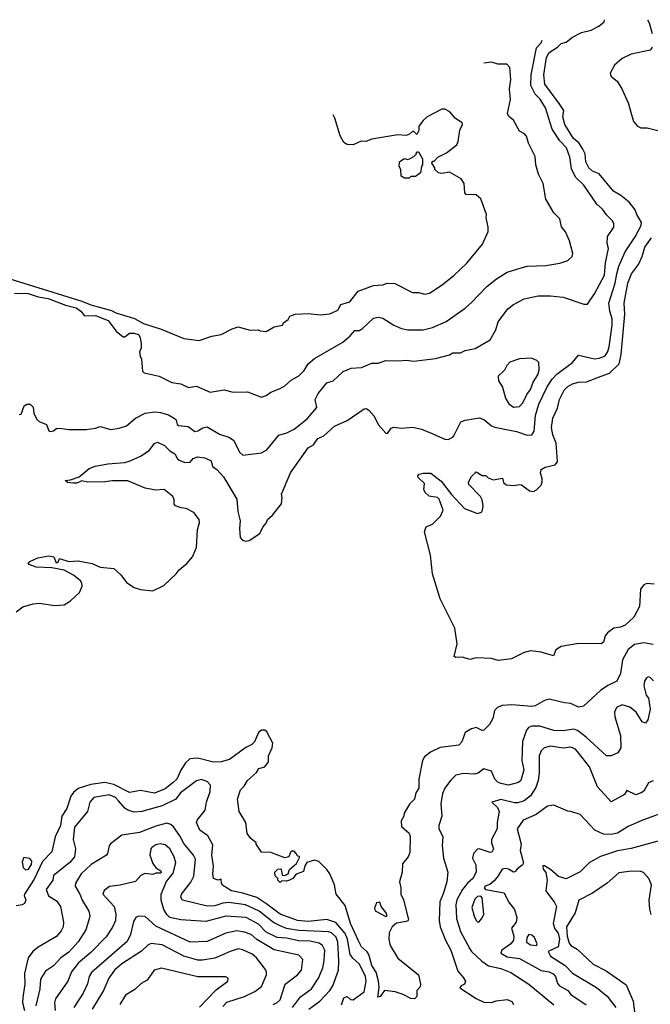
# Model space of a CAD drawing. Extents: x 1793424 to 1900092, y 321114 to 470632.
# Tile 266 of 292: x 1851528 to 1855587, y 461206 to 467539. Entities that reach past the tile are written whole.
import ezdxf

# ---------------------------------------------------------------- set-up
doc = ezdxf.new("R2010")
doc.units = 0

msp = doc.modelspace()

# ---------------------------------------------------------------- linework, layer by layer
at = {"layer": '0CON05XD'}
for points in [[(1851505, 463731.2), (1851548.3, 463761.7), (1851615, 463780.8), (1851654.1, 463785.9), (1851755, 463772), (1851815, 463776.2), (1851855, 463801.2), (1851912, 463855), (1851930, 463895), (1851928, 463915), (1851919.1, 463929.1), (1851875, 463965.8), (1851815, 463998), (1851735, 464014.2), (1851635, 464018), (1851590, 464035), (1851582.5, 464045), (1851592.5, 464055), (1851645, 464078), (1851715, 464091.2), (1851747.5, 464085), (1851762.5, 464045), (1851775, 464050), (1851785, 464072.5), (1851845, 464054), (1851905, 464058.6), (1851995, 464041.4), (1852045, 464018.6), (1852135, 464008.8), (1852179.1, 463969.1), (1852215, 463918), (1852265, 463887.5), (1852305, 463873.1), (1852385, 463866), (1852455, 463898.8), (1852535, 463973.8), (1852555, 464001.2), (1852606.6, 464043.4), (1852640.8, 464085), (1852665.5, 464144.5), (1852672.3, 464257.7), (1852685.8, 464305), (1852683.8, 464325), (1852649.5, 464369.5), (1852600, 464395), (1852568.3, 464398.3), (1852531.7, 464411.7), (1852523, 464423), (1852522.5, 464455), (1852512.5, 464475), (1852457.7, 464517.7), (1852405, 464512.5), (1852335, 464524.6), (1852225, 464571.9), (1852125, 464572.5), (1852075, 464565.8), (1851965, 464564), (1851927, 464573), (1851895, 464557.5), (1851875, 464557.5), (1851835, 464562.5), (1851820, 464575), (1851855, 464580), (1851910.7, 464599.3), (1851975, 464652.5), (1852013.2, 464666.8), (1852095, 464682), (1852205, 464691.4), (1852238.7, 464701.3), (1852305, 464732), (1852361.7, 464768.3), (1852395, 464812.5), (1852415, 464822.5), (1852460.7, 464800.7), (1852493.3, 464765), (1852526.9, 464746.9), (1852544, 464715), (1852555, 464706.2), (1852591.4, 464691.4), (1852625, 464693.5), (1852645, 464716.7), (1852671.9, 464728.1), (1852720.5, 464720.5), (1852760.5, 464700.5), (1852768, 464665), (1852795.8, 464645), (1852838.9, 464598.9), (1852925.9, 464455.9), (1852931.2, 464375), (1852946, 464315), (1852942.7, 464267.3), (1852947.3, 464207.3), (1852961.2, 464191.2), (1852983.9, 464183.9), (1853005, 464190), (1853072.5, 464235), (1853092.5, 464275), (1853115, 464300), (1853122.5, 464325), (1853155, 464352.5), (1853213.3, 464425), (1853217.5, 464465), (1853213, 464487), (1853270, 464625), (1853383.8, 464785), (1853418.8, 464805), (1853446.2, 464845), (1853485, 464862), (1853555, 464924.4), (1853635, 464960.6), (1853745, 465036.9), (1853757.9, 465037.9), (1853775, 465028), (1853808.4, 464988.4), (1853834.2, 464934.2), (1853885, 464880), (1853895, 464876.7), (1853918.3, 464911.7), (1853935, 464918.8), (1853985, 464911.4), (1854057.3, 464917.3), (1854115, 464905.8), (1854171.1, 464881.1), (1854265, 464840), (1854285, 464838.8), (1854315, 464853.8), (1854325, 464866.7), (1854367.7, 464952.3), (1854395, 464964), (1854485, 464978), (1854515, 464968), (1854565, 464925.8), (1854585, 464917.1), (1854725, 464889.4), (1854795, 464867.5), (1854825, 464868.8), (1854838.1, 464891.9), (1854847.6, 464992.4), (1854870, 465065), (1854922.9, 465177.1), (1854955, 465225.8), (1854985, 465259.4), (1855085.3, 465334.7), (1855125, 465381.2), (1855227.6, 465357.6), (1855258.9, 465361.1), (1855295, 465377.1), (1855313.6, 465405), (1855322.1, 465435), (1855341.8, 465575), (1855340.7, 465615), (1855325.4, 465665), (1855319.1, 465715), (1855360, 465845), (1855370, 465905), (1855385, 465953.8), (1855425.5, 466045), (1855488.5, 466141.5), (1855526.9, 466215), (1855530.6, 466235), (1855500, 466285), (1855489.2, 466315), (1855450.9, 466365), (1855397.6, 466407.6), (1855349.2, 466435), (1855258.1, 466548.1), (1855215, 466564.3), (1855191.4, 466585), (1855170.9, 466625), (1855166.6, 466676.6), (1855151.1, 466711.1), (1855127, 466747), (1855092.7, 466775), (1855036.2, 466865), (1855022.9, 466915), (1855029.1, 466955), (1854999.8, 466999.8), (1854908.6, 467125), (1854902.2, 467185), (1854917.5, 467295), (1854935, 467327.1), (1854988.8, 467361.2), (1855012.5, 467385), (1855045, 467393.5), (1855085, 467426.9), (1855143.8, 467456.2), (1855205, 467471.8), (1855255, 467496.2), (1855288.8, 467525), (1855292.2, 467538.9)], [(1855569, 467537.6), (1855578.9, 467518.9), (1855599.5, 467449.5)], [(1851525, 465000), (1851538.3, 465001.7), (1851557.5, 465055), (1851575, 465066.7), (1851595, 465066.7), (1851615.9, 465045.9), (1851618.9, 465005), (1851638.7, 464968.7), (1851653.8, 464953.8), (1851701.2, 464935), (1851716.7, 464895), (1851725, 464890), (1851745, 464893.8), (1851765, 464908.8), (1851785, 464911.2), (1851845, 464903.8), (1851955, 464903.8), (1852015, 464911.4), (1852045, 464922), (1852115, 464902), (1852168, 464912), (1852215, 464926.2), (1852273.8, 464975), (1852335, 465007.8), (1852396.8, 465016.8), (1852435, 465012.5), (1852486.6, 464996.6), (1852523.3, 464975), (1852536, 464965), (1852541.5, 464935), (1852549.1, 464929.1), (1852611.5, 464921.5), (1852655, 464890), (1852675, 464893.8), (1852705.9, 464914.1), (1852735, 464919.2), (1852813.7, 464873.7), (1852875, 464854.3), (1852905, 464833.8), (1852944.2, 464754.2), (1852965, 464738.8), (1853085, 464752), (1853118.3, 464771.7), (1853195, 464866.2), (1853247.7, 464882.3), (1853295, 464906.2), (1853377.7, 464972.3), (1853440, 465045), (1853430, 465095), (1853450, 465135), (1853505, 465203.3), (1853545, 465216.7), (1853610, 465275), (1853661.7, 465298.3), (1853728.3, 465301.7), (1853795, 465330), (1853835, 465330), (1853885, 465346.7), (1853965, 465343.8), (1854015, 465348.8), (1854065, 465342), (1854205, 465359.2), (1854295, 465383.3), (1854315, 465396.7), (1854365, 465396.7), (1854395, 465411.2), (1854460, 465425), (1854555, 465480), (1854592.5, 465545), (1854607.5, 465595), (1854670.5, 465679.5), (1854705, 465706.7), (1854775, 465743.3), (1854865, 465763.3), (1854945, 465763.3), (1855025, 465753.3), (1855158.3, 465708.3), (1855181.7, 465708.3), (1855227.5, 465775), (1855292.2, 465895), (1855298.5, 465975), (1855317.3, 466067.3), (1855309.7, 466099.7), (1855312, 466145), (1855352.5, 466205), (1855352.5, 466225), (1855343.3, 466245), (1855305, 466283.3), (1855279.5, 466319.5), (1855242.7, 466352.7), (1855158.6, 466475), (1855104.2, 466525), (1855079.6, 466579.6), (1855068.6, 466655), (1855046.7, 466715), (1855005, 466759.2), (1854953.9, 466833.9), (1854912.4, 466972.4), (1854878.5, 467028.5), (1854845, 467059.2), (1854816.8, 467115), (1854820.4, 467185), (1854855, 467357.1), (1854885, 467390), (1854890.4, 467407.3)], [(1855598.8, 467361.2), (1855585, 467343.3), (1855462.5, 467317.5), (1855405, 467290), (1855355, 467246.7), (1855327.5, 467195), (1855332.5, 467175), (1855373.9, 467143.9), (1855403.3, 467095), (1855444.4, 467004.4), (1855478.8, 466885), (1855505, 466853.3), (1855525, 466843.3), (1855566.4, 466843.6), (1855643, 466823)], [(1851495, 465780), (1851581.7, 465778.3), (1851646.9, 465756.9), (1851711.2, 465745), (1851823.1, 465703.1), (1851892, 465685), (1851922, 465665), (1851944.2, 465634.2), (1852015, 465636.4), (1852096.7, 465605), (1852150, 465535), (1852195, 465500), (1852205, 465500), (1852235, 465522.5), (1852265, 465523.3), (1852293, 465513), (1852302.5, 465495), (1852310, 465455), (1852310, 465425), (1852300, 465405), (1852302.5, 465375), (1852312.5, 465355), (1852318.3, 465278.3), (1852328.3, 465268.3), (1852425, 465246.7), (1852506.2, 465205), (1852565, 465197.5), (1852615, 465174.2), (1852665, 465181.3), (1852755, 465142.4), (1852845, 465158.5), (1852902.8, 465142.8), (1852995, 465144.7), (1853085, 465110.6), (1853115, 465122), (1853145, 465143.3), (1853203.9, 465166.1), (1853235, 465183.3), (1853275, 465221.2), (1853325, 465248), (1853358.3, 465281.7), (1853385.6, 465324.4), (1853425, 465360), (1853606.7, 465465), (1853655.4, 465504.6), (1853685, 465540.8), (1853715, 465540), (1853735, 465552.5), (1853805, 465620), (1853835, 465626), (1853865, 465618.8), (1853935, 465573.8), (1853985, 465552), (1854025, 465544), (1854125, 465544), (1854185, 465560), (1854272.3, 465597.7), (1854395, 465683.3), (1854438.7, 465721.3), (1854535, 465823.8), (1854597.5, 465872.5), (1854665, 465914), (1854755, 465942), (1854795, 465954), (1854915, 465958), (1855005, 465973.8), (1855055, 465990), (1855083.6, 466016.4), (1855088.6, 466035), (1855065.9, 466115.9), (1855040, 466175), (1855015.9, 466205.9), (1855005, 466257.5), (1854965.9, 466295.9), (1854914.1, 466384.1), (1854897.5, 466485), (1854866.7, 466545), (1854850, 466605), (1854845, 466660), (1854803.3, 466745), (1854790.7, 466790.7), (1854777.5, 466805), (1854745, 466822.5), (1854705, 466892.5), (1854677, 466917), (1854667.5, 466935), (1854686.7, 467025), (1854680, 467095), (1854689.2, 467155), (1854681.7, 467231.7), (1854662.3, 467252.3), (1854605, 467252.9), (1854565, 467266.2), (1854515, 467258.8)], [(1851365, 465901.1), (1851928.5, 465728.5), (1851986, 465705), (1852118.2, 465668.2), (1852145.8, 465654.2), (1852266, 465616), (1852324.2, 465585), (1852438.7, 465548.7), (1852585, 465488.5), (1852683.9, 465476.1), (1852765, 465503.3), (1852825, 465513.8), (1852895, 465550), (1852935, 465563.3), (1853011.7, 465541.7), (1853063.6, 465543.6), (1853075, 465536.7), (1853115, 465533.3), (1853165, 465562.5), (1853220, 465575), (1853225, 465590), (1853255, 465610), (1853267, 465633), (1853300, 465645), (1853385, 465648.9), (1853465, 465640.6), (1853525, 465646.2), (1853575, 465670), (1853595, 465706.7), (1853652.5, 465725), (1853706.4, 465793.6), (1853805, 465828.8), (1853865, 465834), (1853893.6, 465843.6), (1853941.7, 465841.7), (1854055, 465783.8), (1854095, 465783.3), (1854135, 465773.8), (1854165, 465780), (1854247.3, 465832.7), (1854323.3, 465895), (1854405, 465973.3), (1854507.5, 466095), (1854543, 466177), (1854543.3, 466205), (1854530, 466265), (1854532.5, 466285), (1854495.8, 466385.8), (1854465, 466412.5), (1854402.5, 466415), (1854393.3, 466425), (1854387.5, 466485), (1854370, 466515), (1854295, 466557.5), (1854245, 466550), (1854223, 466553), (1854200, 466575), (1854200, 466585), (1854180, 466615), (1854185, 466630), (1854195, 466630), (1854220, 466655), (1854275, 466682.5), (1854341.2, 466735), (1854350.8, 466755), (1854361.7, 466828.3), (1854378.8, 466865), (1854376.7, 466875), (1854332.3, 466902.3), (1854296.1, 466946.1), (1854265, 466962.5), (1854245, 466962.5), (1854150, 466915), (1854125, 466890), (1854097.5, 466855), (1854096.1, 466826.1), (1854085, 466800), (1854065, 466820), (1854055, 466820), (1854037, 466803), (1854015.6, 466794.4), (1853962.7, 466797.3), (1853795, 466770.8), (1853755, 466756), (1853725, 466757.5), (1853675, 466733.8), (1853635, 466736.7), (1853615, 466748.8), (1853591.5, 466791.5), (1853556.3, 466906.3), (1853546.5, 466927.9)], [(1854035, 466520), (1854005, 466520), (1853983, 466533), (1853980, 466575), (1853970, 466595), (1853972.5, 466625), (1854003, 466647), (1854025, 466640), (1854037, 466643), (1854065, 466660), (1854080, 466675), (1854085, 466690), (1854095, 466690), (1854120, 466645), (1854120, 466605), (1854113, 466597), (1854107, 466553), (1854075, 466530), (1854045, 466530), (1854035, 466520)], [(1855611.7, 463908.3), (1855565, 463912.5), (1855545, 463903.3), (1855524.2, 463875.8), (1855516, 463765), (1855480, 463695), (1855425, 463644.3), (1855395, 463630.8), (1855351.2, 463625), (1855311.2, 463595), (1855296, 463575), (1855284.2, 463535), (1855271.2, 463525), (1855125, 463526.7), (1855012.4, 463507.6), (1854978.8, 463485), (1854962.5, 463447.5), (1854885, 463470.8), (1854815, 463479.4), (1854775, 463468.1), (1854693, 463427), (1854607.6, 463417.6), (1854565, 463429.4), (1854466.4, 463433.6), (1854425, 463423.3), (1854378.3, 463438.3), (1854335, 463436.7), (1854325, 463442.5), (1854344.2, 463525), (1854328.6, 463625), (1854233.8, 463813.8), (1854184.6, 463974.6), (1854172.9, 464095), (1854134, 464245), (1854145, 464277.5), (1854185, 464293.3), (1854236.7, 464345), (1854253.8, 464385), (1854227.1, 464455), (1854218, 464465), (1854164.2, 464474.2), (1854140, 464495), (1854130, 464515), (1854133.3, 464555), (1854092.5, 464595), (1854090, 464605), (1854100, 464615), (1854125, 464622.5), (1854175, 464622.5), (1854240, 464570), (1854307.5, 464485), (1854390, 464395), (1854475, 464363.3), (1854499.3, 464370.7), (1854507.5, 464385), (1854510, 464415), (1854505, 464450), (1854493, 464473), (1854418.3, 464548.3), (1854417.5, 464565), (1854435, 464600), (1854465, 464630), (1854505, 464607.5), (1854527, 464607), (1854543, 464593), (1854575, 464580), (1854635, 464590), (1854641.2, 464561.2), (1854658, 464548), (1854706.7, 464543.3), (1854745, 464550), (1854757, 464547), (1854808.3, 464508.3), (1854835, 464503.8), (1854855, 464514), (1854883.8, 464545), (1854890, 464565), (1854891.2, 464585), (1854878.8, 464625), (1854883.3, 464645), (1854909.5, 464660.5), (1854974, 464676), (1854990, 464695), (1854980.8, 464815), (1854959.4, 464869.4), (1854950.6, 464915), (1854959.2, 464975), (1854989.7, 465040.3), (1855002.9, 465095), (1855032.9, 465155), (1855055, 465179.2), (1855085, 465195.8), (1855125, 465207.5), (1855175, 465210), (1855270, 465245), (1855324.4, 465265.6), (1855386.9, 465325), (1855398.5, 465385), (1855421.5, 465645), (1855417.5, 465715), (1855440.9, 465845), (1855464.5, 465905), (1855510, 465965), (1855535, 466016.2), (1855551.5, 466075), (1855593.6, 466135)], [(1854705, 465046.7), (1854745, 465051.2), (1854765.8, 465075), (1854791.4, 465128.6), (1854815, 465161.2), (1854833.1, 465206.9), (1854862.9, 465255), (1854872, 465285), (1854870, 465335), (1854857, 465347), (1854821.7, 465361.7), (1854745, 465357.5), (1854683, 465337), (1854662.5, 465315), (1854647.5, 465285), (1854606.7, 465245), (1854610, 465215), (1854636.2, 465175), (1854654.2, 465104.2), (1854675, 465067.5), (1854705, 465046.7)], [(1855605, 463520), (1855545, 463530), (1855485, 463521.1), (1855443.1, 463486.9), (1855407.6, 463422.4), (1855395.7, 463334.3), (1855370, 463285), (1855313, 463257), (1855265.7, 463224.3), (1855156.1, 463123.9), (1855125, 463116.7), (1855075, 463140), (1855033.9, 463143.9), (1854935, 463168), (1854905, 463160.8), (1854845, 463125.8), (1854825, 463121.9), (1854695, 463131.4), (1854632.7, 463127.3), (1854602.5, 463115), (1854583.9, 463096.1), (1854572.5, 463045), (1854552.5, 463005), (1854515, 462970), (1854505, 462967.5), (1854465.8, 462985.8), (1854435, 462978.1), (1854395.6, 462954.4), (1854373.8, 462895), (1854355, 462872.5), (1854235, 462857.5), (1854172.6, 462827.4), (1854133.4, 462796.6), (1854121.2, 462775), (1854096.4, 462653.6), (1854096.7, 462595), (1854076.7, 462565), (1854070, 462525), (1854036.4, 462493.6), (1854002.5, 462435), (1854000, 462415), (1853982.5, 462385), (1853985, 462350), (1854035, 462307.5), (1854041.2, 462285), (1854038.3, 462181.7), (1854028.8, 462155), (1853991.7, 462108.3), (1853990, 462055), (1853973, 461993), (1853980.8, 461955), (1853980, 461915), (1853998, 461878), (1854029.5, 461750.5), (1854027, 461743), (1854015, 461738), (1853952.8, 461727.2), (1853926, 461705), (1853905.8, 461665), (1853903, 461623), (1853913.2, 461583.2), (1853962.3, 461502.3), (1854094.4, 461395), (1854107.5, 461335), (1854105, 461317.5), (1854083.3, 461295), (1854083.3, 461255), (1854068.3, 461241.7), (1854045, 461243.3), (1853995, 461269.2), (1853945, 461286), (1853876.1, 461293.9), (1853848, 461255), (1853832.7, 461252.7), (1853842.2, 461315), (1853838.2, 461355), (1853822.2, 461412.2), (1853794.7, 461455), (1853776, 461526), (1853765, 461542.9), (1853727.5, 461575), (1853707.8, 461615), (1853656.9, 461725), (1853621.7, 461841.7), (1853563.8, 461915), (1853553.8, 461975), (1853523.8, 462045), (1853505, 462072.5), (1853452.5, 462125), (1853425, 462133.3), (1853375, 462117.5), (1853363, 462097), (1853355, 462060), (1853307.7, 462042.3), (1853286.7, 462015), (1853265, 462003.8), (1853245, 461997.5), (1853215, 462000), (1853205, 461990), (1853190, 462005), (1853190, 462015), (1853173, 462033), (1853170, 462055), (1853190, 462075), (1853205, 462077.5), (1853210, 462075), (1853216.7, 462036.7), (1853235, 462033.3), (1853255.7, 462044.3), (1853265, 462072.5), (1853309.3, 462110.7), (1853330, 462155), (1853315, 462160), (1853306.7, 462176.7), (1853295, 462190), (1853278.3, 462191.7), (1853270, 462185), (1853260, 462155), (1853235, 462147.5), (1853145, 462182.5), (1853083.9, 462183.9), (1853050, 462235), (1853050, 462245), (1853015, 462272.5), (1852992.5, 462305), (1852983.3, 462375), (1852940, 462445), (1852930, 462525), (1852950, 462585), (1852972, 462608), (1852995, 462646.2), (1853053, 462697), (1853067, 462723), (1853105.8, 462734.2), (1853128.8, 462765), (1853128.8, 462805), (1853153.8, 462855), (1853156.2, 462885), (1853118.3, 462958.3), (1853105, 462970), (1853085, 462970), (1853065, 462953.8), (1853040, 462895), (1853023, 462877), (1852982.4, 462857.6), (1852879.1, 462780.9), (1852825, 462766.5), (1852775, 462763.6), (1852675, 462789.6), (1852623.3, 462785), (1852595, 462758.8), (1852565, 462712), (1852539.5, 462655), (1852516.7, 462633.3), (1852465, 462590.9), (1852395, 462564.1), (1852305, 462580), (1852235, 462568.9), (1852135, 462619.2), (1852075, 462631.5), (1851985, 462619.6), (1851905, 462593.3), (1851875, 462568.6), (1851858.1, 462545), (1851831.9, 462465), (1851799.4, 462415), (1851790, 462355), (1851756.6, 462283.4), (1851734.2, 462185.8), (1851675.6, 462124.4), (1851620.2, 462009.8), (1851558, 461915), (1851556.2, 461905), (1851567.5, 461875), (1851560, 461855), (1851544, 461846), (1851505, 461839.2)], [(1855606.4, 463286.4), (1855585, 463307.5), (1855575, 463312.5), (1855562.5, 463305), (1855550, 463285), (1855544.2, 463254.2), (1855560, 463195), (1855573.8, 463175), (1855586, 463105), (1855571.2, 463035), (1855555, 463013.8), (1855535, 463023.3), (1855495.6, 463085.6), (1855455, 463117.1), (1855405, 463132), (1855368.8, 463115), (1855356, 463085), (1855358, 463055), (1855395.7, 462935), (1855395.8, 462855), (1855377.3, 462822.7), (1855335, 462803.8), (1855305, 462804), (1855173.1, 462925), (1855117.6, 462967.6), (1855095, 462975.4), (1855025, 462965.4), (1854965, 462967.8), (1854875, 462994.2), (1854825, 462995.8), (1854803.2, 462986.8), (1854790.3, 462969.7), (1854763.6, 462896.4), (1854760.6, 462775), (1854771.5, 462715), (1854753.9, 462646.1), (1854738.3, 462631.7), (1854673.9, 462616.1), (1854624, 462625), (1854605, 462633.9), (1854585, 462654.4), (1854565.2, 462705.2), (1854515, 462720), (1854477.7, 462692.3), (1854455, 462686.2), (1854385, 462690), (1854335, 462678.8), (1854300, 462645), (1854264.4, 462595), (1854249.1, 462560.9), (1854238.1, 462495), (1854245.6, 462415), (1854226.4, 462355), (1854225.5, 462335), (1854252.2, 462285), (1854246.4, 462226.4), (1854255.5, 462145), (1854284, 462055), (1854277, 461993), (1854254.1, 461915.9), (1854231.2, 461865), (1854228.6, 461745), (1854233.6, 461703.6), (1854268.5, 461618.5), (1854301.9, 461555), (1854348, 461418), (1854385, 461376.7), (1854396.7, 461355), (1854390, 461335), (1854370, 461325), (1854361.7, 461311.7), (1854465, 461243.3), (1854515, 461218.8), (1854565, 461216.7), (1854595, 461227.5), (1854665, 461236), (1854695, 461223.3), (1854706.2, 461205)], [(1855605, 462642.5), (1855575, 462630), (1855545, 462577.5), (1855527.5, 462565), (1855492.3, 462552.3), (1855435, 462580), (1855420, 462555), (1855335, 462507.5), (1855245.7, 462605), (1855195, 462733.3), (1855125, 462823.3), (1855105, 462846), (1855075, 462859.2), (1855025, 462853.5), (1854945, 462865.6), (1854904.3, 462855.7), (1854883.4, 462836.6), (1854870.6, 462805), (1854871.1, 462695), (1854865.4, 462644.6), (1854849.1, 462600.9), (1854815, 462546.9), (1854775.4, 462514.6), (1854735, 462502.1), (1854712.3, 462502.3), (1854625, 462524.2), (1854567.5, 462505), (1854602.3, 462472.3), (1854613.8, 462445), (1854601.4, 462375), (1854601.2, 462335), (1854563.8, 462265), (1854563.6, 462243.6), (1854576.7, 462205), (1854566.2, 462185), (1854555, 462182), (1854485, 462206.7), (1854475, 462203.3), (1854449.4, 462175), (1854441.4, 462145), (1854462.7, 462102.7), (1854465.7, 462055), (1854443.5, 462015), (1854409.4, 461985), (1854377.8, 461945), (1854342.1, 461877.9), (1854335.5, 461845), (1854338.2, 461758.2)], [(1853598.2, 461201.8), (1853615, 461247.1), (1853635, 461255.6), (1853657, 461237), (1853675, 461233.6), (1853744.3, 461285), (1853758.9, 461355), (1853754.4, 461385), (1853715, 461464), (1853672.1, 461502.1), (1853655.9, 461525.9), (1853638.1, 461625), (1853622.2, 461662.2), (1853562.2, 461732.2), (1853505, 461750.4), (1853385, 461738.9), (1853315, 461744.7), (1853204.7, 461784.7), (1853119.2, 461849.2), (1853055, 461891.8), (1852965, 461920), (1852891.2, 461935), (1852835, 461970), (1852826.2, 461985), (1852825, 462010), (1852805, 462004), (1852775.8, 462015.8), (1852770.8, 462045), (1852775.8, 462095), (1852764.4, 462165), (1852771.7, 462231.7), (1852739.3, 462289.3), (1852686.4, 462326.4), (1852666.7, 462375), (1852669.3, 462390.7), (1852720.8, 462455), (1852730, 462505), (1852754, 462575), (1852756.2, 462615), (1852735, 462638.8), (1852695, 462651.2), (1852665, 462644), (1852562.9, 462565), (1852533.8, 462525), (1852445, 462482.2), (1852315, 462446), (1852265, 462442.5), (1852225, 462454.3), (1852205, 462467.5), (1852163.1, 462515), (1852145, 462535.5), (1852105, 462552.5), (1852005, 462536.7), (1851979.2, 462505), (1851964.3, 462445), (1851881.9, 462345), (1851871.9, 462265), (1851887.1, 462205), (1851881.4, 462155), (1851851.1, 462118.9), (1851746.2, 462035), (1851740.8, 462005), (1851699.5, 461945), (1851712.7, 461902.7), (1851765, 461871.2), (1851791.2, 461835), (1851810.8, 461735), (1851808.6, 461705), (1851795, 461678), (1851765, 461642), (1851646.6, 461573.4), (1851612.5, 461545), (1851582.9, 461505), (1851559.5, 461405), (1851561.1, 461335), (1851548.8, 461251.2), (1851546.7, 461215), (1851559.4, 461165)], [(1855655, 462432.9), (1855531.3, 462388.7), (1855445, 462348.6), (1855375, 462306.9), (1855335, 462297.1), (1855285, 462299.2), (1855230, 462325), (1855135, 462426.7), (1855075, 462446.7), (1855055, 462447.5), (1854966.4, 462486.4), (1854925, 462480), (1854852.4, 462427.6), (1854769.3, 462390.7), (1854730, 462335), (1854755.5, 462235), (1854750, 462195), (1854770.6, 462115), (1854765, 462102.5), (1854730.6, 462075)], [(1853388.6, 461175), (1853460, 461225), (1853524.3, 461295), (1853543.1, 461325), (1853580.5, 461425), (1853582.7, 461485), (1853574.6, 461605), (1853565, 461637.8), (1853535, 461664.6), (1853515, 461672.5), (1853325, 461681.6), (1853245, 461694.1), (1853205, 461709.6), (1853161.1, 461731.1), (1853069.4, 461805), (1852982, 461845), (1852875, 461861.1), (1852835, 461855.9), (1852785, 461840), (1852735, 461836.4), (1852575.8, 461875.8), (1852566, 461895), (1852570, 461915), (1852628.5, 461991.5), (1852649.5, 462030.5), (1852659.8, 462139.8), (1852645.9, 462165.9), (1852585, 462240), (1852559.2, 462289.2), (1852517.8, 462347.8), (1852501.5, 462361.5), (1852475, 462370.6), (1852405, 462351.5), (1852298.6, 462311.4), (1852185, 462293.3), (1852111.7, 462238.3), (1852103.3, 462225), (1852094.1, 462175.9), (1852086, 462165), (1851988, 462105), (1851924, 462045), (1851888, 461985), (1851886, 461965), (1851915.6, 461915), (1851930, 461875), (1851972.9, 461805), (1851979.2, 461775), (1851976, 461755), (1851952.9, 461685), (1851905, 461608), (1851845, 461541.4), (1851792, 461505), (1851745, 461452.9), (1851695, 461420), (1851662.2, 461367.8), (1851656.8, 461305), (1851631.5, 461195)], [(1855745.7, 462284.3), (1855462.6, 462207.4), (1855375, 462193.1), (1855265, 462157.5), (1855195, 462118.8), (1855135, 462058), (1855045, 462011.9), (1854995, 462028.7), (1854945, 462072.9), (1854905, 462096.2), (1854894.2, 462095.8), (1854896.2, 462075), (1854913.5, 462053.5), (1854922.9, 462005), (1854914.2, 461935), (1854970.8, 461860.8), (1854981.9, 461835), (1854961, 461725), (1854971.7, 461691.7), (1854993.6, 461663.6), (1855002.7, 461625), (1854993.1, 461575), (1854930, 461545), (1854944, 461515), (1855038, 461455), (1855085, 461407.1), (1855241.2, 461315), (1855308.8, 461258.8), (1855365, 461186.2)], [(1853284.7, 461185.3), (1853335, 461254), (1853405.7, 461305), (1853451.4, 461375), (1853478.9, 461441.1), (1853487.5, 461485), (1853491.9, 461555), (1853477.5, 461585), (1853455, 461598.9), (1853395, 461612.3), (1853324.7, 461614.7), (1853245, 461631.8), (1853185, 461636.5), (1853115, 461670.8), (1853065, 461721.5), (1852985, 461763.8), (1852855, 461773.3), (1852725, 461739.4), (1852565, 461748.9), (1852495, 461764.5), (1852474, 461784), (1852455.5, 461815), (1852439.5, 461875), (1852438.6, 461915), (1852473.9, 461996.1), (1852515, 462050), (1852532, 462115), (1852522.9, 462155), (1852494.2, 462205), (1852465, 462232), (1852432.7, 462237.3), (1852405, 462230.8), (1852378.8, 462215), (1852371.2, 462205), (1852366, 462165), (1852385, 462112.5), (1852403.6, 462083.6), (1852437.5, 462065), (1852440, 462055), (1852435, 462050), (1852405, 462050), (1852385, 462040), (1852333.6, 462046.4), (1852307.5, 462035), (1852273.9, 461996.1), (1852175, 461971.2), (1852106.1, 461963.9), (1852072.3, 461937.7), (1852063.8, 461915), (1852135.6, 461835), (1852146.9, 461785), (1852144.3, 461745), (1852125, 461701.2), (1852085, 461638.8), (1851985, 461540), (1851907.1, 461472.9), (1851862.2, 461415), (1851838, 461355), (1851759.3, 461240.7), (1851752.5, 461215), (1851755.5, 461165.5)], [(1851565, 462070), (1851585, 462074), (1851604.3, 462105.7), (1851605.8, 462125.8), (1851594, 462144), (1851555, 462150), (1851543.2, 462123.2), (1851551.4, 462085), (1851565, 462070)], [(1854730.6, 462075), (1854715, 462057.1), (1854705, 462055.8), (1854674, 462075), (1854655, 462080), (1854633.9, 462076.1), (1854608.2, 462031.8), (1854580.7, 461999.3), (1854554.5, 461975.5), (1854523.8, 461965), (1854516.7, 461955), (1854525, 461943.8), (1854645, 461922.5), (1854673.3, 461865), (1854713.3, 461815), (1854726.7, 461765), (1854723.3, 461735), (1854692.2, 461695), (1854708.5, 461645), (1854705, 461619.2), (1854688.2, 461595), (1854631.9, 461555), (1854624, 461535), (1854665, 461510.5), (1854745, 461500), (1854883.9, 461423.9), (1854935, 461414.5), (1854961.1, 461401.1), (1854975.5, 461385), (1854990.2, 461340.2), (1855001.9, 461325), (1855055.5, 461295.5), (1855075, 461268), (1855173.4, 461203.4)], [(1855593, 461783), (1855583, 461817), (1855578.8, 461875), (1855593.6, 461973.6), (1855577.5, 462015), (1855543.3, 462053.3), (1855525, 462060), (1855465, 462062), (1855385, 462051.2), (1855308.8, 461985), (1855215, 461920), (1855127.5, 461875), (1855103.8, 461795), (1855046.9, 461705), (1855052.1, 461645), (1855065, 461600), (1855076, 461585), (1855115, 461560), (1855218.8, 461465), (1855302.1, 461422.1), (1855432, 461332), (1855477, 461227), (1855485.7, 461155)], [(1854485, 461736.7), (1854505, 461762.5), (1854514.1, 461785.9), (1854505, 461890), (1854495, 461901.2), (1854475, 461898.8), (1854457, 461883), (1854438.7, 461828.7), (1854451.9, 461771.9), (1854466.7, 461745), (1854475, 461736.7), (1854485, 461736.7)], [(1853885, 461770), (1853893.3, 461775), (1853887.5, 461795), (1853854.7, 461834.7), (1853845, 461862.5), (1853825, 461859.2), (1853811.1, 461825), (1853815, 461807.5), (1853885, 461770)], [(1853158.8, 461205), (1853185, 461217.1), (1853204.3, 461235), (1853236, 461335), (1853316, 461395), (1853342, 461425), (1853350, 461495), (1853325, 461522.5), (1853165, 461555.4), (1853055, 461622.2), (1853018.8, 461655), (1852975, 461670), (1852925, 461678.1), (1852855, 461663.1), (1852735, 461610.6), (1852625, 461604.5), (1852405, 461708.9), (1852335, 461771.2), (1852295, 461773.8), (1852275, 461763.3), (1852260.9, 461739.1), (1852242.2, 461655), (1852219.4, 461610.6), (1851989.4, 461410.6), (1851975.6, 461385), (1851965, 461336.7), (1851936.7, 461276.7), (1851875.6, 461185)], [(1854338.2, 461758.2), (1854365, 461673.8), (1854425, 461562), (1854435.8, 461545), (1854502.6, 461482.6), (1854545, 461453.1), (1854625, 461436.7), (1854689.5, 461409.5), (1854804.6, 461334.6), (1854965, 461202.9)], [(1854855, 461584), (1854857.5, 461595), (1854842.2, 461635), (1854825, 461650.6), (1854805, 461654.2), (1854792.7, 461635), (1854790.6, 461605), (1854815, 461588.9), (1854855, 461584)], [(1852835, 461191.2), (1852860.3, 461219.7), (1852973.9, 461256.1), (1853040.9, 461289.1), (1853085, 461321.2), (1853115.9, 461395.9), (1853117.5, 461415), (1853110.3, 461430.3), (1853052.5, 461505), (1853025, 461527.5), (1852965, 461557.1), (1852935, 461561.9), (1852883.6, 461546.4), (1852785, 461503.3), (1852705, 461488.9), (1852675, 461489.5), (1852585.4, 461515.4), (1852445, 461588.9), (1852375, 461597.1), (1852355, 461589.2), (1852311.4, 461548.6), (1852184.7, 461465.3), (1852137.8, 461425), (1852102.2, 461375), (1852067.8, 461295), (1851994.4, 461175)], [(1852685, 461188.5), (1852792, 461298), (1852867.5, 461355), (1852870, 461375), (1852855, 461382.5), (1852675, 461381.9), (1852441.7, 461438.3), (1852393.9, 461426.1), (1852348.3, 461361.7), (1852309.3, 461340.7), (1852268.3, 461301.7), (1852210, 461265), (1852173.3, 461205)]]:
    msp.add_lwpolyline(points, dxfattribs=at)

doc.saveas('drawing.dxf')
